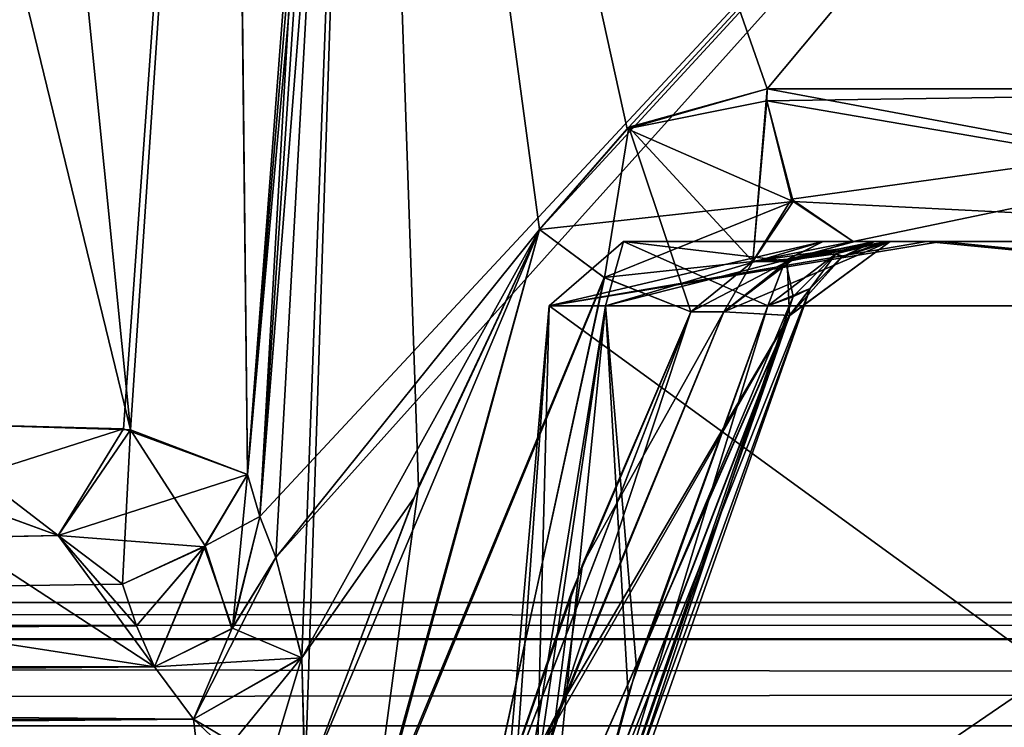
# Model space of a CAD drawing. Header units: inches. Extents: x -9.1 to 9.1, y -2.2 to 4.3.
# Tile 485 of 656: x -2.334 to -2.124, y -2.014 to -1.863. Entities that reach past the tile are written whole.
import ezdxf

# ---------------------------------------------------------------- set-up
doc = ezdxf.new("R2010")
doc.units = ezdxf.units.IN
doc.header["$LTSCALE"] = 65.185185
doc.header["$MEASUREMENT"] = 0
for name, color, linetype in [('13829', 7, 'CONTINUOUS'), ('13834', 7, 'CONTINUOUS'), ('13934', 7, 'CONTINUOUS'), ('13942', 7, 'CONTINUOUS'), ('13951', 7, 'CONTINUOUS'), ('13959', 7, 'CONTINUOUS'), ('14003', 7, 'CONTINUOUS'), ('14006', 7, 'CONTINUOUS'), ('14007', 7, 'CONTINUOUS'), ('14008', 7, 'CONTINUOUS'), ('14009', 7, 'CONTINUOUS'), ('14300', 7, 'CONTINUOUS'), ('14301', 7, 'CONTINUOUS'), ('14304', 7, 'CONTINUOUS'), ('14305', 7, 'CONTINUOUS'), ('14306', 7, 'CONTINUOUS'), ('14307', 7, 'CONTINUOUS'), ('14308', 7, 'CONTINUOUS'), ('14309', 7, 'CONTINUOUS'), ('14444', 7, 'CONTINUOUS'), ('14445', 7, 'CONTINUOUS'), ('14446', 7, 'CONTINUOUS'), ('14447', 7, 'CONTINUOUS'), ('14448', 7, 'CONTINUOUS'), ('14449', 7, 'CONTINUOUS'), ('14450', 7, 'CONTINUOUS'), ('14451', 7, 'CONTINUOUS'), ('14466', 7, 'CONTINUOUS'), ('14467', 7, 'CONTINUOUS'), ('14468', 7, 'CONTINUOUS'), ('14469', 7, 'CONTINUOUS'), ('14470', 7, 'CONTINUOUS'), ('14707', 7, 'CONTINUOUS'), ('14713', 7, 'CONTINUOUS'), ('14714', 7, 'CONTINUOUS'), ('14715', 7, 'CONTINUOUS'), ('14726', 7, 'CONTINUOUS'), ('14727', 7, 'CONTINUOUS'), ('14728', 7, 'CONTINUOUS'), ('14729', 7, 'CONTINUOUS'), ('14730', 7, 'CONTINUOUS'), ('14731', 7, 'CONTINUOUS'), ('14924', 7, 'CONTINUOUS')]:
    doc.layers.add(name, color=color, linetype=linetype)

msp = doc.modelspace()

# ---------------------------------------------------------------- linework, layer by layer
at = {"layer": '13829', "linetype": 'CONTINUOUS'}
for points in [[(-1.83722, -1.91, 4.47867), (-1.84384, -1.91, 4.48914), (-2.16278, -1.91, 4.47867), (-1.83722, -1.91, 4.47867)], [(-1.83722, -1.91, 4.47867), (-2.16278, -1.91, 4.47867), (-2, -1.91, 4.457), (-1.83722, -1.91, 4.47867)], [(-2.16278, -1.91, 4.47867), (-1.84384, -1.91, 4.48914), (-2.15606, -1.91, 4.48936), (-2.16278, -1.91, 4.47867)], [(-2.16278, -1.91, 4.47867), (-2.14071, -1.91, 4.20127), (-2.105, -1.91, 4.352), (-2.16278, -1.91, 4.47867)], [(-2.16278, -1.91, 4.47867), (-2.105, -1.91, 4.352), (-2.07424, -1.91, 4.42624), (-2.16278, -1.91, 4.47867)], [(-2, -1.91, 4.457), (-2.16278, -1.91, 4.47867), (-2.07424, -1.91, 4.42624), (-2, -1.91, 4.457)], [(-2.15635, -1.91, 4.55292), (-2.14848, -1.91, 4.55), (-1.84365, -1.91, 4.55292), (-2.15635, -1.91, 4.55292)], [(-2, -1.91, 4.60656), (-2.15635, -1.91, 4.55292), (-1.84365, -1.91, 4.55292), (-2, -1.91, 4.60656)], [(-1.84384, -1.91, 4.48914), (-1.84815, -1.91, 4.50071), (-2.15606, -1.91, 4.48936), (-1.84384, -1.91, 4.48914)], [(-1.84815, -1.91, 4.50071), (-2.15185, -1.91, 4.50071), (-2.15606, -1.91, 4.48936), (-1.84815, -1.91, 4.50071)], [(-2.15185, -1.91, 4.50071), (-1.84815, -1.91, 4.50071), (-1.85055, -1.91, 4.52426), (-2.15185, -1.91, 4.50071)], [(-2.14945, -1.91, 4.52457), (-2.15185, -1.91, 4.50071), (-1.85055, -1.91, 4.52426), (-2.14945, -1.91, 4.52457)], [(-2.14848, -1.91, 4.55), (-2.14945, -1.91, 4.52457), (-1.85152, -1.91, 4.55001), (-2.14848, -1.91, 4.55)], [(-1.85152, -1.91, 4.55001), (-2.14945, -1.91, 4.52457), (-1.85055, -1.91, 4.52426), (-1.85152, -1.91, 4.55001)], [(-1.84365, -1.91, 4.55292), (-2.14848, -1.91, 4.55), (-1.85152, -1.91, 4.55001), (-1.84365, -1.91, 4.55292)], [(-2.14071, -1.91, 4.20127), (-1.86246, -1.91, 4.1983), (-2, -1.91, 4.247), (-2.14071, -1.91, 4.20127)], [(-2.105, -1.91, 4.352), (-2.14071, -1.91, 4.20127), (-2.07424, -1.91, 4.27776), (-2.105, -1.91, 4.352)], [(-2.07424, -1.91, 4.27776), (-2.14071, -1.91, 4.20127), (-2, -1.91, 4.247), (-2.07424, -1.91, 4.27776)]]:
    msp.add_3dface(points, dxfattribs=at)
at = {"layer": '13834', "linetype": 'CONTINUOUS'}
for points in [[(-2.20539, -1.91, -4.33351), (-2.16278, -1.91, -4.47867), (-2.105, -1.91, -4.352), (-2.20539, -1.91, -4.33351)], [(-2.13754, -1.91, -4.1983), (-2.20539, -1.91, -4.33351), (-2.07424, -1.91, -4.27776), (-2.13754, -1.91, -4.1983)], [(-2.20539, -1.91, -4.33351), (-2.105, -1.91, -4.352), (-2.07424, -1.91, -4.27776), (-2.20539, -1.91, -4.33351)], [(-2.16278, -1.91, -4.47867), (-2.15616, -1.91, -4.48914), (-1.83722, -1.91, -4.47867), (-2.16278, -1.91, -4.47867)], [(-2.16278, -1.91, -4.47867), (-1.83722, -1.91, -4.47867), (-2, -1.91, -4.457), (-2.16278, -1.91, -4.47867)], [(-2.105, -1.91, -4.352), (-2.16278, -1.91, -4.47867), (-2.07424, -1.91, -4.42624), (-2.105, -1.91, -4.352)], [(-2.07424, -1.91, -4.42624), (-2.16278, -1.91, -4.47867), (-2, -1.91, -4.457), (-2.07424, -1.91, -4.42624)], [(-1.84365, -1.91, -4.55292), (-1.85152, -1.91, -4.55), (-2.15635, -1.91, -4.55292), (-1.84365, -1.91, -4.55292)], [(-2.15635, -1.91, -4.55292), (-1.85152, -1.91, -4.55), (-2.14848, -1.91, -4.55001), (-2.15635, -1.91, -4.55292)], [(-2, -1.91, -4.60656), (-1.84365, -1.91, -4.55292), (-2.15635, -1.91, -4.55292), (-2, -1.91, -4.60656)], [(-2.15616, -1.91, -4.48914), (-2.15185, -1.91, -4.50071), (-1.84394, -1.91, -4.48936), (-2.15616, -1.91, -4.48914)], [(-1.83722, -1.91, -4.47867), (-2.15616, -1.91, -4.48914), (-1.84394, -1.91, -4.48936), (-1.83722, -1.91, -4.47867)], [(-2.15185, -1.91, -4.50071), (-1.84815, -1.91, -4.50071), (-1.84394, -1.91, -4.48936), (-2.15185, -1.91, -4.50071)], [(-1.84815, -1.91, -4.50071), (-2.15185, -1.91, -4.50071), (-2.14945, -1.91, -4.52426), (-1.84815, -1.91, -4.50071)], [(-1.85055, -1.91, -4.52457), (-1.84815, -1.91, -4.50071), (-2.14945, -1.91, -4.52426), (-1.85055, -1.91, -4.52457)], [(-2.14848, -1.91, -4.55001), (-1.85055, -1.91, -4.52457), (-2.14945, -1.91, -4.52426), (-2.14848, -1.91, -4.55001)], [(-1.85152, -1.91, -4.55), (-1.85055, -1.91, -4.52457), (-2.14848, -1.91, -4.55001), (-1.85152, -1.91, -4.55)], [(-1.85929, -1.91, -4.20127), (-2.13754, -1.91, -4.1983), (-2, -1.91, -4.247), (-1.85929, -1.91, -4.20127)], [(-2, -1.91, -4.247), (-2.13754, -1.91, -4.1983), (-2.07424, -1.91, -4.27776), (-2, -1.91, -4.247)]]:
    msp.add_3dface(points, dxfattribs=at)
at = {"layer": '13934', "linetype": 'CONTINUOUS'}
for points in [[(7.49652, -2.08831, 3.77031), (-7.49652, -2.08831, 3.77031), (7.49489, -2.01331, 3.76638), (7.49652, -2.08831, 3.77031)], [(7.49489, -2.01331, 3.76638), (-7.49652, -2.08831, 3.77031), (-7.49489, -2.01331, 3.76638), (7.49489, -2.01331, 3.76638)]]:
    msp.add_3dface(points, dxfattribs=at)
at = {"layer": '13942', "linetype": 'CONTINUOUS'}
for points in [[(-7.49652, -2.08831, -3.77031), (7.49652, -2.08831, -3.77031), (-7.49489, -2.01331, -3.76638), (-7.49652, -2.08831, -3.77031)], [(7.49652, -2.08831, -3.77031), (7.49489, -2.01331, -3.76638), (-7.49489, -2.01331, -3.76638), (7.49652, -2.08831, -3.77031)]]:
    msp.add_3dface(points, dxfattribs=at)
at = {"layer": '13951', "linetype": 'CONTINUOUS'}
for points in [[(-7.49489, -1.99511, 3.77291), (-7.49489, -1.987, 3.79134), (7.49489, -1.99448, 3.77351), (-7.49489, -1.99511, 3.77291)], [(7.49489, -1.99448, 3.77351), (-7.49489, -1.987, 3.79134), (7.49489, -1.987, 3.79134), (7.49489, -1.99448, 3.77351)], [(7.49489, -2.01331, 3.76638), (-7.49489, -1.99511, 3.77291), (7.49489, -1.99448, 3.77351), (7.49489, -2.01331, 3.76638)], [(7.49489, -2.01331, 3.76638), (-7.49489, -2.01331, 3.76638), (-7.49489, -1.99511, 3.77291), (7.49489, -2.01331, 3.76638)]]:
    msp.add_3dface(points, dxfattribs=at)
at = {"layer": '13959', "linetype": 'CONTINUOUS'}
for points in [[(7.49489, -1.99511, -3.77291), (7.49489, -1.987, -3.79134), (-7.49489, -1.99448, -3.77351), (7.49489, -1.99511, -3.77291)], [(-7.49489, -1.99448, -3.77351), (7.49489, -1.987, -3.79134), (-7.49489, -1.987, -3.79134), (-7.49489, -1.99448, -3.77351)], [(-7.49489, -2.01331, -3.76638), (7.49489, -1.99511, -3.77291), (-7.49489, -1.99448, -3.77351), (-7.49489, -2.01331, -3.76638)], [(-7.49489, -2.01331, -3.76638), (7.49489, -2.01331, -3.76638), (7.49489, -1.99511, -3.77291), (-7.49489, -2.01331, -3.76638)]]:
    msp.add_3dface(points, dxfattribs=at)
at = {"layer": '14003', "linetype": 'CONTINUOUS'}
for points in [[(-2.18395, -1.925, -4.53546), (-2.22005, -2.01302, -4.49465), (-2.19098, -1.925, -4.53807), (-2.18395, -1.925, -4.53546)], [(-2.19098, -1.925, -4.53807), (-2.22005, -2.01302, -4.49465), (-2.21645, -1.98486, -4.51066), (-2.19098, -1.925, -4.53807)], [(-2.22005, -2.01302, -4.49465), (-2.23692, -2.04397, -4.48186), (-2.21645, -1.98486, -4.51066), (-2.22005, -2.01302, -4.49465)], [(-2.24504, -2.097, -4.45221), (-2.23692, -2.04397, -4.48186), (-2.22005, -2.01302, -4.49465), (-2.24504, -2.097, -4.45221)]]:
    msp.add_3dface(points, dxfattribs=at)
at = {"layer": '14006', "linetype": 'CONTINUOUS'}
for points in [[(-2.22868, -2.09388, -4.43851), (-2.23559, -2.09639, -4.44658), (-2.16556, -1.92, -4.50418), (-2.22868, -2.09388, -4.43851)], [(-2.16556, -1.92, -4.50418), (-2.23559, -2.09639, -4.44658), (-2.16989, -1.92576, -4.52198), (-2.16556, -1.92, -4.50418)], [(-2.22513, -2.08976, -4.42898), (-2.22868, -2.09388, -4.43851), (-2.16556, -1.92, -4.50418), (-2.22513, -2.08976, -4.42898)], [(-2.16925, -1.92176, -4.49573), (-2.22513, -2.08976, -4.42898), (-2.16556, -1.92, -4.50418), (-2.16925, -1.92176, -4.49573)], [(-2.17457, -1.92369, -4.48784), (-2.22513, -2.08976, -4.42898), (-2.16925, -1.92176, -4.49573), (-2.17457, -1.92369, -4.48784)], [(-2.22513, -2.08976, -4.42898), (-2.17457, -1.92369, -4.48784), (-2.20438, -2.00654, -4.45405), (-2.22513, -2.08976, -4.42898)], [(-2.22005, -2.01302, -4.49465), (-2.18395, -1.925, -4.53546), (-2.16989, -1.92576, -4.52198), (-2.22005, -2.01302, -4.49465)], [(-2.24504, -2.097, -4.45221), (-2.22005, -2.01302, -4.49465), (-2.16989, -1.92576, -4.52198), (-2.24504, -2.097, -4.45221)], [(-2.23559, -2.09639, -4.44658), (-2.24504, -2.097, -4.45221), (-2.16989, -1.92576, -4.52198), (-2.23559, -2.09639, -4.44658)], [(-2.22544, -2.08461, -4.41931), (-2.22513, -2.08976, -4.42898), (-2.20438, -2.00654, -4.45405), (-2.22544, -2.08461, -4.41931)]]:
    msp.add_3dface(points, dxfattribs=at)
at = {"layer": '14007', "linetype": 'CONTINUOUS'}
for points in [[(-2.16278, -1.91, -4.47867), (-2.17089, -1.91408, -4.48498), (-2.15616, -1.91, -4.48914), (-2.16278, -1.91, -4.47867)], [(-2.15616, -1.91, -4.48914), (-2.17089, -1.91408, -4.48498), (-2.15185, -1.91, -4.50071), (-2.15616, -1.91, -4.48914)], [(-2.15185, -1.91, -4.50071), (-2.17089, -1.91408, -4.48498), (-2.16007, -1.91263, -4.50279), (-2.15185, -1.91, -4.50071)], [(-2.17457, -1.92369, -4.48784), (-2.16556, -1.92, -4.50418), (-2.16007, -1.91263, -4.50279), (-2.17457, -1.92369, -4.48784)], [(-2.17089, -1.91408, -4.48498), (-2.17457, -1.92369, -4.48784), (-2.16007, -1.91263, -4.50279), (-2.17089, -1.91408, -4.48498)], [(-2.17457, -1.92369, -4.48784), (-2.16925, -1.92176, -4.49573), (-2.16556, -1.92, -4.50418), (-2.17457, -1.92369, -4.48784)]]:
    msp.add_3dface(points, dxfattribs=at)
at = {"layer": '14008', "linetype": 'CONTINUOUS'}
for points in [[(-2.2212, -1.92369, -4.352), (-2.20922, -1.92369, -4.42381), (-2.20539, -1.91, -4.33351), (-2.2212, -1.92369, -4.352)], [(-2, -1.92369, -4.1308), (-2.2212, -1.92369, -4.352), (-2.13754, -1.91, -4.1983), (-2, -1.92369, -4.1308)], [(-2.13754, -1.91, -4.1983), (-2.2212, -1.92369, -4.352), (-2.20539, -1.91, -4.33351), (-2.13754, -1.91, -4.1983)], [(-2.20922, -1.92369, -4.42381), (-2.17457, -1.92369, -4.48784), (-2.20539, -1.91, -4.33351), (-2.20922, -1.92369, -4.42381)], [(-2.17457, -1.92369, -4.48784), (-2.17089, -1.91408, -4.48498), (-2.20539, -1.91, -4.33351), (-2.17457, -1.92369, -4.48784)], [(-2.17089, -1.91408, -4.48498), (-2.16278, -1.91, -4.47867), (-2.20539, -1.91, -4.33351), (-2.17089, -1.91408, -4.48498)], [(-1.85929, -1.91, -4.20127), (-2, -1.92369, -4.1308), (-2.13754, -1.91, -4.1983), (-1.85929, -1.91, -4.20127)]]:
    msp.add_3dface(points, dxfattribs=at)
at = {"layer": '14009', "linetype": 'CONTINUOUS'}
for points in [[(-2.2212, -1.92369, -4.352), (-2, -1.92369, -4.1308), (-2.23528, -2.08461, -4.352), (-2.2212, -1.92369, -4.352)], [(-2.23281, -2.08461, -4.38601), (-2.2212, -1.92369, -4.352), (-2.23528, -2.08461, -4.352), (-2.23281, -2.08461, -4.38601)], [(-2.23528, -2.08461, -4.352), (-2, -1.92369, -4.1308), (-2, -2.08461, -4.11672), (-2.23528, -2.08461, -4.352)], [(-2.22544, -2.08461, -4.41931), (-2.2212, -1.92369, -4.352), (-2.23281, -2.08461, -4.38601), (-2.22544, -2.08461, -4.41931)], [(-2.22544, -2.08461, -4.41931), (-2.20438, -2.00654, -4.45405), (-2.20922, -1.92369, -4.42381), (-2.22544, -2.08461, -4.41931)], [(-2.22544, -2.08461, -4.41931), (-2.20922, -1.92369, -4.42381), (-2.2212, -1.92369, -4.352), (-2.22544, -2.08461, -4.41931)], [(-2.20438, -2.00654, -4.45405), (-2.17457, -1.92369, -4.48784), (-2.20922, -1.92369, -4.42381), (-2.20438, -2.00654, -4.45405)]]:
    msp.add_3dface(points, dxfattribs=at)
at = {"layer": '14300', "linetype": 'CONTINUOUS'}
for points in [[(-2.2212, -1.92369, 4.352), (-2, -1.92369, 4.1308), (-2.14071, -1.91, 4.20127), (-2.2212, -1.92369, 4.352)], [(-2.20922, -1.92369, 4.42381), (-2.2212, -1.92369, 4.352), (-2.16278, -1.91, 4.47867), (-2.20922, -1.92369, 4.42381)], [(-2.16278, -1.91, 4.47867), (-2.2212, -1.92369, 4.352), (-2.14071, -1.91, 4.20127), (-2.16278, -1.91, 4.47867)], [(-2.17078, -1.91394, 4.48489), (-2.20922, -1.92369, 4.42381), (-2.16278, -1.91, 4.47867), (-2.17078, -1.91394, 4.48489)], [(-2.14071, -1.91, 4.20127), (-2, -1.92369, 4.1308), (-1.86246, -1.91, 4.1983), (-2.14071, -1.91, 4.20127)], [(-2.17457, -1.92369, 4.48784), (-2.20922, -1.92369, 4.42381), (-2.17078, -1.91394, 4.48489), (-2.17457, -1.92369, 4.48784)]]:
    msp.add_3dface(points, dxfattribs=at)
at = {"layer": '14301', "linetype": 'CONTINUOUS'}
for points in [[(-2.2212, -1.92369, 4.352), (-2.20922, -1.92369, 4.42381), (-2.23528, -2.08461, 4.352), (-2.2212, -1.92369, 4.352)], [(-2, -2.08461, 4.11672), (-2.2212, -1.92369, 4.352), (-2.23528, -2.08461, 4.352), (-2, -2.08461, 4.11672)], [(-2.23528, -2.08461, 4.352), (-2.20922, -1.92369, 4.42381), (-2.23281, -2.08461, 4.38601), (-2.23528, -2.08461, 4.352)], [(-2.23281, -2.08461, 4.38601), (-2.20922, -1.92369, 4.42381), (-2.22544, -2.08461, 4.41931), (-2.23281, -2.08461, 4.38601)], [(-2.22544, -2.08461, 4.41931), (-2.20922, -1.92369, 4.42381), (-2.20259, -2.00084, 4.45649), (-2.22544, -2.08461, 4.41931)], [(-2, -1.92369, 4.1308), (-2.2212, -1.92369, 4.352), (-2, -2.08461, 4.11672), (-2, -1.92369, 4.1308)], [(-2.20922, -1.92369, 4.42381), (-2.17457, -1.92369, 4.48784), (-2.20259, -2.00084, 4.45649), (-2.20922, -1.92369, 4.42381)]]:
    msp.add_3dface(points, dxfattribs=at)
at = {"layer": '14304', "linetype": 'CONTINUOUS'}
for points in [[(-2.22868, -2.09388, 4.43851), (-2.22512, -2.08974, 4.42893), (-2.16556, -1.92, 4.50418), (-2.22868, -2.09388, 4.43851)], [(-2.22868, -2.09388, 4.43851), (-2.16556, -1.92, 4.50418), (-2.16997, -1.92578, 4.52211), (-2.22868, -2.09388, 4.43851)], [(-2.16556, -1.92, 4.50418), (-2.22512, -2.08974, 4.42893), (-2.16919, -1.92174, 4.49584), (-2.16556, -1.92, 4.50418)], [(-2.22544, -2.08461, 4.41931), (-2.20259, -2.00084, 4.45649), (-2.16919, -1.92174, 4.49584), (-2.22544, -2.08461, 4.41931)], [(-2.22512, -2.08974, 4.42893), (-2.22544, -2.08461, 4.41931), (-2.16919, -1.92174, 4.49584), (-2.22512, -2.08974, 4.42893)], [(-2.20259, -2.00084, 4.45649), (-2.17457, -1.92369, 4.48784), (-2.16919, -1.92174, 4.49584), (-2.20259, -2.00084, 4.45649)], [(-2.18395, -1.925, 4.53546), (-2.21831, -2.00807, 4.49706), (-2.16997, -1.92578, 4.52211), (-2.18395, -1.925, 4.53546)], [(-2.24504, -2.097, 4.45221), (-2.23562, -2.0964, 4.44662), (-2.16997, -1.92578, 4.52211), (-2.24504, -2.097, 4.45221)], [(-2.21831, -2.00807, 4.49706), (-2.24504, -2.097, 4.45221), (-2.16997, -1.92578, 4.52211), (-2.21831, -2.00807, 4.49706)], [(-2.23562, -2.0964, 4.44662), (-2.22868, -2.09388, 4.43851), (-2.16997, -1.92578, 4.52211), (-2.23562, -2.0964, 4.44662)]]:
    msp.add_3dface(points, dxfattribs=at)
at = {"layer": '14305', "linetype": 'CONTINUOUS'}
for points in [[(-2.17078, -1.91394, 4.48489), (-2.16278, -1.91, 4.47867), (-2.15606, -1.91, 4.48936), (-2.17078, -1.91394, 4.48489)], [(-2.16007, -1.91263, 4.50279), (-2.17078, -1.91394, 4.48489), (-2.15185, -1.91, 4.50071), (-2.16007, -1.91263, 4.50279)], [(-2.15185, -1.91, 4.50071), (-2.17078, -1.91394, 4.48489), (-2.15606, -1.91, 4.48936), (-2.15185, -1.91, 4.50071)], [(-2.16919, -1.92174, 4.49584), (-2.17078, -1.91394, 4.48489), (-2.16007, -1.91263, 4.50279), (-2.16919, -1.92174, 4.49584)], [(-2.16556, -1.92, 4.50418), (-2.16919, -1.92174, 4.49584), (-2.16007, -1.91263, 4.50279), (-2.16556, -1.92, 4.50418)], [(-2.17457, -1.92369, 4.48784), (-2.17078, -1.91394, 4.48489), (-2.16919, -1.92174, 4.49584), (-2.17457, -1.92369, 4.48784)]]:
    msp.add_3dface(points, dxfattribs=at)
at = {"layer": '14306', "linetype": 'CONTINUOUS'}
for points in [[(-2.16007, -1.91263, 4.50279), (-2.15185, -1.91, 4.50071), (-2.14945, -1.91, 4.52457), (-2.16007, -1.91263, 4.50279)], [(-2.15858, -1.9131, 4.52627), (-2.16007, -1.91263, 4.50279), (-2.14945, -1.91, 4.52457), (-2.15858, -1.9131, 4.52627)], [(-2.14848, -1.91, 4.55), (-2.15858, -1.9131, 4.52627), (-2.14945, -1.91, 4.52457), (-2.14848, -1.91, 4.55)], [(-2.16556, -1.92, 4.50418), (-2.16007, -1.91263, 4.50279), (-2.15858, -1.9131, 4.52627), (-2.16556, -1.92, 4.50418)]]:
    msp.add_3dface(points, dxfattribs=at)
at = {"layer": '14307', "linetype": 'CONTINUOUS'}
for points in [[(-2.16997, -1.92578, 4.52211), (-2.14848, -1.91, 4.55), (-2.17045, -1.91427, 4.54171), (-2.16997, -1.92578, 4.52211)], [(-2.16997, -1.92578, 4.52211), (-2.15858, -1.9131, 4.52627), (-2.14848, -1.91, 4.55), (-2.16997, -1.92578, 4.52211)], [(-2.18395, -1.925, 4.53546), (-2.16997, -1.92578, 4.52211), (-2.17045, -1.91427, 4.54171), (-2.18395, -1.925, 4.53546)], [(-2.16997, -1.92578, 4.52211), (-2.16556, -1.92, 4.50418), (-2.15858, -1.9131, 4.52627), (-2.16997, -1.92578, 4.52211)]]:
    msp.add_3dface(points, dxfattribs=at)
at = {"layer": '14308', "linetype": 'CONTINUOUS'}
for points in [[(-2.14848, -1.91, 4.55), (-2.15635, -1.91, 4.55292), (-2.17777, -1.91428, 4.5444), (-2.14848, -1.91, 4.55)], [(-2.17045, -1.91427, 4.54171), (-2.14848, -1.91, 4.55), (-2.17777, -1.91428, 4.5444), (-2.17045, -1.91427, 4.54171)], [(-2.18395, -1.925, 4.53546), (-2.17045, -1.91427, 4.54171), (-2.19098, -1.925, 4.53807), (-2.18395, -1.925, 4.53546)], [(-2.19098, -1.925, 4.53807), (-2.17045, -1.91427, 4.54171), (-2.17777, -1.91428, 4.5444), (-2.19098, -1.925, 4.53807)]]:
    msp.add_3dface(points, dxfattribs=at)
at = {"layer": '14309', "linetype": 'CONTINUOUS'}
for points in [[(-2.21831, -2.00807, 4.49706), (-2.18395, -1.925, 4.53546), (-2.21414, -1.97888, 4.51348), (-2.21831, -2.00807, 4.49706)], [(-2.18395, -1.925, 4.53546), (-2.19098, -1.925, 4.53807), (-2.21414, -1.97888, 4.51348), (-2.18395, -1.925, 4.53546)], [(-2.23682, -2.04368, 4.482), (-2.21831, -2.00807, 4.49706), (-2.21414, -1.97888, 4.51348), (-2.23682, -2.04368, 4.482)], [(-2.24504, -2.097, 4.45221), (-2.21831, -2.00807, 4.49706), (-2.24792, -2.07208, 4.46862), (-2.24504, -2.097, 4.45221)], [(-2.24792, -2.07208, 4.46862), (-2.21831, -2.00807, 4.49706), (-2.23682, -2.04368, 4.482), (-2.24792, -2.07208, 4.46862)]]:
    msp.add_3dface(points, dxfattribs=at)
at = {"layer": '14444', "linetype": 'CONTINUOUS'}
for points in [[(-2.2795, -1.97737, -4.44065), (-2.27396, -1.99879, -4.46167), (-2.28875, -1.99245, -4.43496), (-2.2795, -1.97737, -4.44065)], [(-2.27396, -1.99879, -4.46167), (-2.30538, -2.00074, -4.43491), (-2.28875, -1.99245, -4.43496), (-2.27396, -1.99879, -4.46167)], [(-2.30538, -2.00074, -4.43491), (-2.27396, -1.99879, -4.46167), (-2.29706, -2.01185, -4.44761), (-2.30538, -2.00074, -4.43491)], [(-2.27396, -1.99879, -4.46167), (-2.27329, -2.02604, -4.46951), (-2.29706, -2.01185, -4.44761), (-2.27396, -1.99879, -4.46167)], [(-2.29706, -2.01185, -4.44761), (-2.27329, -2.02604, -4.46951), (-2.28213, -2.02597, -4.45794), (-2.29706, -2.01185, -4.44761)], [(-2.29554, -2.02515, -4.45184), (-2.29706, -2.01185, -4.44761), (-2.28213, -2.02597, -4.45794), (-2.29554, -2.02515, -4.45184)]]:
    msp.add_3dface(points, dxfattribs=at)
at = {"layer": '14445', "linetype": 'CONTINUOUS'}
for points in [[(-2.25852, -1.63239, -4.40053), (-2.25618, -1.63239, -4.41169), (-2.28558, -1.95969, -4.41131), (-2.25852, -1.63239, -4.40053)], [(-2.27295, -1.79488, -4.40068), (-2.25852, -1.63239, -4.40053), (-2.28558, -1.95969, -4.41131), (-2.27295, -1.79488, -4.40068)], [(-2.28558, -1.95969, -4.41131), (-2.25618, -1.63239, -4.41169), (-2.28292, -1.96865, -4.42609), (-2.28558, -1.95969, -4.41131)], [(-2.25618, -1.63239, -4.41169), (-1.96996, -1.63239, -4.61332), (-2.28292, -1.96865, -4.42609), (-2.25618, -1.63239, -4.41169)], [(-2.28292, -1.96865, -4.42609), (-1.96996, -1.63239, -4.61332), (-2.2795, -1.97737, -4.44065), (-2.28292, -1.96865, -4.42609)], [(-1.96996, -1.63239, -4.61332), (-2.22326, -1.90739, -4.5325), (-2.2795, -1.97737, -4.44065), (-1.96996, -1.63239, -4.61332)], [(-2.22326, -1.90739, -4.5325), (-1.96996, -1.63239, -4.61332), (-2.20425, -1.88557, -4.55104), (-2.22326, -1.90739, -4.5325)], [(-2.20425, -1.88557, -4.55104), (-1.96996, -1.63239, -4.61332), (-2.1747, -1.87739, -4.57651), (-2.20425, -1.88557, -4.55104)], [(-2.1747, -1.87739, -4.57651), (-1.96996, -1.63239, -4.61332), (-2, -1.87739, -4.63647), (-2.1747, -1.87739, -4.57651)], [(-2.2795, -1.97737, -4.44065), (-2.22326, -1.90739, -4.5325), (-2.27396, -1.99879, -4.46167), (-2.2795, -1.97737, -4.44065)], [(-2.22326, -1.90739, -4.5325), (-2.25011, -1.96475, -4.50292), (-2.27396, -1.99879, -4.46167), (-2.22326, -1.90739, -4.5325)], [(-2.25011, -1.96475, -4.50292), (-2.27329, -2.02604, -4.46951), (-2.27396, -1.99879, -4.46167), (-2.25011, -1.96475, -4.50292)]]:
    msp.add_3dface(points, dxfattribs=at)
at = {"layer": '14446', "linetype": 'CONTINUOUS'}
for points in [[(-2.25885, -2.03757, -4.48318), (-2.27329, -2.02604, -4.46951), (-2.22326, -1.90739, -4.5325), (-2.25885, -2.03757, -4.48318)], [(-2.27329, -2.02604, -4.46951), (-2.25011, -1.96475, -4.50292), (-2.22326, -1.90739, -4.5325), (-2.27329, -2.02604, -4.46951)], [(-2.25885, -2.03757, -4.48318), (-2.22326, -1.90739, -4.5325), (-2.20942, -1.9177, -4.54114), (-2.25885, -2.03757, -4.48318)], [(-2.23692, -2.04397, -4.48186), (-2.25885, -2.03757, -4.48318), (-2.20942, -1.9177, -4.54114), (-2.23692, -2.04397, -4.48186)], [(-2.19098, -1.925, -4.53807), (-2.23692, -2.04397, -4.48186), (-2.20942, -1.9177, -4.54114), (-2.19098, -1.925, -4.53807)], [(-2.23692, -2.04397, -4.48186), (-2.19098, -1.925, -4.53807), (-2.21645, -1.98486, -4.51066), (-2.23692, -2.04397, -4.48186)]]:
    msp.add_3dface(points, dxfattribs=at)
at = {"layer": '14447', "linetype": 'CONTINUOUS'}
for points in [[(-2.20425, -1.88557, -4.55104), (-2.1747, -1.87739, -4.57651), (-2.17777, -1.91428, -4.5444), (-2.20425, -1.88557, -4.55104)], [(-2.17477, -1.88, -4.5766), (-2.17777, -1.91428, -4.5444), (-2.1747, -1.87739, -4.57651), (-2.17477, -1.88, -4.5766)], [(-2.16954, -1.90095, -4.56987), (-2.17777, -1.91428, -4.5444), (-2.17477, -1.88, -4.5766), (-2.16954, -1.90095, -4.56987)], [(-2.22326, -1.90739, -4.5325), (-2.20425, -1.88557, -4.55104), (-2.20942, -1.9177, -4.54114), (-2.22326, -1.90739, -4.5325)], [(-2.20425, -1.88557, -4.55104), (-2.19098, -1.925, -4.53807), (-2.20942, -1.9177, -4.54114), (-2.20425, -1.88557, -4.55104)], [(-2.19098, -1.925, -4.53807), (-2.20425, -1.88557, -4.55104), (-2.17777, -1.91428, -4.5444), (-2.19098, -1.925, -4.53807)], [(-2.15635, -1.91, -4.55292), (-2.17777, -1.91428, -4.5444), (-2.16954, -1.90095, -4.56987), (-2.15635, -1.91, -4.55292)]]:
    msp.add_3dface(points, dxfattribs=at)
at = {"layer": '14448', "linetype": 'CONTINUOUS'}
for points in [[(-2.17777, -1.91428, -4.5444), (-2.15635, -1.91, -4.55292), (-2.16904, -1.91365, -4.54233), (-2.17777, -1.91428, -4.5444)], [(-2.15635, -1.91, -4.55292), (-2.14848, -1.91, -4.55001), (-2.16904, -1.91365, -4.54233), (-2.15635, -1.91, -4.55292)], [(-2.18395, -1.925, -4.53546), (-2.19098, -1.925, -4.53807), (-2.17777, -1.91428, -4.5444), (-2.18395, -1.925, -4.53546)], [(-2.18395, -1.925, -4.53546), (-2.17777, -1.91428, -4.5444), (-2.16904, -1.91365, -4.54233), (-2.18395, -1.925, -4.53546)]]:
    msp.add_3dface(points, dxfattribs=at)
at = {"layer": '14449', "linetype": 'CONTINUOUS'}
for points in [[(-2.16989, -1.92576, -4.52198), (-2.18395, -1.925, -4.53546), (-2.14848, -1.91, -4.55001), (-2.16989, -1.92576, -4.52198)], [(-2.14848, -1.91, -4.55001), (-2.18395, -1.925, -4.53546), (-2.16904, -1.91365, -4.54233), (-2.14848, -1.91, -4.55001)], [(-2.16989, -1.92576, -4.52198), (-2.14848, -1.91, -4.55001), (-2.15889, -1.91335, -4.52529), (-2.16989, -1.92576, -4.52198)], [(-2.16556, -1.92, -4.50418), (-2.16989, -1.92576, -4.52198), (-2.15889, -1.91335, -4.52529), (-2.16556, -1.92, -4.50418)]]:
    msp.add_3dface(points, dxfattribs=at)
at = {"layer": '14450', "linetype": 'CONTINUOUS'}
for points in [[(-2.15185, -1.91, -4.50071), (-2.16007, -1.91263, -4.50279), (-2.15889, -1.91335, -4.52529), (-2.15185, -1.91, -4.50071)], [(-2.14945, -1.91, -4.52426), (-2.15185, -1.91, -4.50071), (-2.15889, -1.91335, -4.52529), (-2.14945, -1.91, -4.52426)], [(-2.14848, -1.91, -4.55001), (-2.14945, -1.91, -4.52426), (-2.15889, -1.91335, -4.52529), (-2.14848, -1.91, -4.55001)], [(-2.16007, -1.91263, -4.50279), (-2.16556, -1.92, -4.50418), (-2.15889, -1.91335, -4.52529), (-2.16007, -1.91263, -4.50279)]]:
    msp.add_3dface(points, dxfattribs=at)
at = {"layer": '14451', "linetype": 'CONTINUOUS'}
for points in [[(-2, -1.87739, -4.63647), (-2.16954, -1.90095, -4.56987), (-2.17477, -1.88, -4.5766), (-2, -1.87739, -4.63647)], [(-2, -1.87739, -4.63647), (-2.17477, -1.88, -4.5766), (-2.1747, -1.87739, -4.57651), (-2, -1.87739, -4.63647)], [(-2, -1.87739, -4.63647), (-2.15635, -1.91, -4.55292), (-2.16954, -1.90095, -4.56987), (-2, -1.87739, -4.63647)], [(-2, -1.91, -4.60656), (-2.15635, -1.91, -4.55292), (-2, -1.87739, -4.63647), (-2, -1.91, -4.60656)]]:
    msp.add_3dface(points, dxfattribs=at)
at = {"layer": '14466', "linetype": 'CONTINUOUS'}
for points in [[(-2.34955, -1.79004, -4.3538), (-2.28925, -1.63164, -4.3461), (-2.35716, -1.94872, -4.36451), (-2.34955, -1.79004, -4.3538)], [(-2.35716, -1.94872, -4.36451), (-2.28925, -1.63164, -4.3461), (-2.31197, -1.94991, -4.37191), (-2.35716, -1.94872, -4.36451)], [(-2.28925, -1.63164, -4.3461), (-2.28558, -1.95969, -4.41131), (-2.31197, -1.94991, -4.37191), (-2.28925, -1.63164, -4.3461)], [(-2.28925, -1.63164, -4.3461), (-2.27295, -1.79488, -4.40068), (-2.28558, -1.95969, -4.41131), (-2.28925, -1.63164, -4.3461)]]:
    msp.add_3dface(points, dxfattribs=at)
at = {"layer": '14467', "linetype": 'CONTINUOUS'}
for points in [[(-2.35716, -1.94872, -4.36451), (-2.31197, -1.94991, -4.37191), (-2.35279, -1.96296, -4.3683), (-2.35716, -1.94872, -4.36451)], [(-2.35279, -1.96296, -4.3683), (-2.31197, -1.94991, -4.37191), (-2.32594, -1.9727, -4.38199), (-2.35279, -1.96296, -4.3683)], [(-2.31197, -1.94991, -4.37191), (-2.28558, -1.95969, -4.41131), (-2.32594, -1.9727, -4.38199), (-2.31197, -1.94991, -4.37191)], [(-2.32594, -1.9727, -4.38199), (-2.28558, -1.95969, -4.41131), (-2.29477, -1.9751, -4.40426), (-2.32594, -1.9727, -4.38199)], [(-2.3477, -1.97313, -4.3789), (-2.35279, -1.96296, -4.3683), (-2.32594, -1.9727, -4.38199), (-2.3477, -1.97313, -4.3789)], [(-2.31224, -1.98306, -4.40262), (-2.32594, -1.9727, -4.38199), (-2.29477, -1.9751, -4.40426), (-2.31224, -1.98306, -4.40262)]]:
    msp.add_3dface(points, dxfattribs=at)
at = {"layer": '14468', "linetype": 'CONTINUOUS'}
for points in [[(-2.29477, -1.9751, -4.40426), (-2.28558, -1.95969, -4.41131), (-2.28875, -1.99245, -4.43496), (-2.29477, -1.9751, -4.40426)], [(-2.28558, -1.95969, -4.41131), (-2.28292, -1.96865, -4.42609), (-2.28875, -1.99245, -4.43496), (-2.28558, -1.95969, -4.41131)], [(-2.28292, -1.96865, -4.42609), (-2.2795, -1.97737, -4.44065), (-2.28875, -1.99245, -4.43496), (-2.28292, -1.96865, -4.42609)], [(-2.31224, -1.98306, -4.40262), (-2.29477, -1.9751, -4.40426), (-2.30923, -1.99199, -4.41885), (-2.31224, -1.98306, -4.40262)], [(-2.30923, -1.99199, -4.41885), (-2.29477, -1.9751, -4.40426), (-2.30538, -2.00074, -4.43491), (-2.30923, -1.99199, -4.41885)], [(-2.30538, -2.00074, -4.43491), (-2.29477, -1.9751, -4.40426), (-2.28875, -1.99245, -4.43496), (-2.30538, -2.00074, -4.43491)]]:
    msp.add_3dface(points, dxfattribs=at)
at = {"layer": '14469', "linetype": 'CONTINUOUS'}
for points in [[(-2.3477, -1.97313, -4.3789), (-2.32594, -1.9727, -4.38199), (-3.59184, -2.00074, -4.20808), (-2.3477, -1.97313, -4.3789)], [(-2.32594, -1.9727, -4.38199), (-2.31224, -1.98306, -4.40262), (-3.59184, -2.00074, -4.20808), (-2.32594, -1.9727, -4.38199)], [(-2.31224, -1.98306, -4.40262), (-2.30923, -1.99199, -4.41885), (-3.59184, -2.00074, -4.20808), (-2.31224, -1.98306, -4.40262)], [(-2.30923, -1.99199, -4.41885), (-2.30538, -2.00074, -4.43491), (-3.59184, -2.00074, -4.20808), (-2.30923, -1.99199, -4.41885)]]:
    msp.add_3dface(points, dxfattribs=at)
at = {"layer": '14470', "linetype": 'CONTINUOUS'}
for points in [[(-3.59184, -2.00074, -4.20808), (-2.29706, -2.01185, -4.44761), (-3.6985, -2.01372, -4.20149), (-3.59184, -2.00074, -4.20808)], [(-3.59184, -2.00074, -4.20808), (-2.30538, -2.00074, -4.43491), (-2.29706, -2.01185, -4.44761), (-3.59184, -2.00074, -4.20808)], [(-2.29706, -2.01185, -4.44761), (-2.29554, -2.02515, -4.45184), (-3.6985, -2.01372, -4.20149), (-2.29706, -2.01185, -4.44761)]]:
    msp.add_3dface(points, dxfattribs=at)
at = {"layer": '14707', "linetype": 'CONTINUOUS'}
for points in [[(-2.26038, -1.63239, 4.38927), (-2.27295, -1.79489, 4.40069), (-2.28292, -1.96865, 4.42609), (-2.26038, -1.63239, 4.38927)], [(-2.26038, -1.63239, 4.38927), (-2.28292, -1.96865, 4.42609), (-2.2795, -1.97737, 4.44065), (-2.26038, -1.63239, 4.38927)], [(-2.26038, -1.63239, 4.38927), (-2.2795, -1.97737, 4.44065), (-2.27397, -1.99867, 4.46161), (-2.26038, -1.63239, 4.38927)], [(-2.2733, -2.02619, 4.46952), (-2.26038, -1.63239, 4.38927), (-2.27397, -1.99867, 4.46161), (-2.2733, -2.02619, 4.46952)], [(-2.24906, -1.96227, 4.50423), (-2.26038, -1.63239, 4.38927), (-2.2733, -2.02619, 4.46952), (-2.24906, -1.96227, 4.50423)], [(-1.98426, -1.63239, 4.61457), (-2.26038, -1.63239, 4.38927), (-2, -1.87739, 4.63647), (-1.98426, -1.63239, 4.61457)], [(-2, -1.87739, 4.63647), (-2.26038, -1.63239, 4.38927), (-2.1747, -1.87739, 4.57651), (-2, -1.87739, 4.63647)], [(-2.1747, -1.87739, 4.57651), (-2.26038, -1.63239, 4.38927), (-2.20456, -1.88594, 4.55076), (-2.1747, -1.87739, 4.57651)], [(-2.20456, -1.88594, 4.55076), (-2.26038, -1.63239, 4.38927), (-2.22326, -1.90739, 4.5325), (-2.20456, -1.88594, 4.55076)], [(-2.22326, -1.90739, 4.5325), (-2.26038, -1.63239, 4.38927), (-2.24906, -1.96227, 4.50423), (-2.22326, -1.90739, 4.5325)], [(-2.27295, -1.79489, 4.40069), (-2.28558, -1.95969, 4.4113), (-2.28292, -1.96865, 4.42609), (-2.27295, -1.79489, 4.40069)]]:
    msp.add_3dface(points, dxfattribs=at)
at = {"layer": '14713', "linetype": 'CONTINUOUS'}
for points in [[(-2.17477, -1.88, 4.5766), (-2, -1.91, 4.60656), (-2.1747, -1.87739, 4.57651), (-2.17477, -1.88, 4.5766)], [(-2, -1.91, 4.60656), (-2, -1.87739, 4.63647), (-2.1747, -1.87739, 4.57651), (-2, -1.91, 4.60656)], [(-2.16921, -1.90148, 4.56945), (-2, -1.91, 4.60656), (-2.17477, -1.88, 4.5766), (-2.16921, -1.90148, 4.56945)], [(-2.15635, -1.91, 4.55292), (-2, -1.91, 4.60656), (-2.16921, -1.90148, 4.56945), (-2.15635, -1.91, 4.55292)]]:
    msp.add_3dface(points, dxfattribs=at)
at = {"layer": '14714', "linetype": 'CONTINUOUS'}
for points in [[(-2.20456, -1.88594, 4.55076), (-2.17477, -1.88, 4.5766), (-2.1747, -1.87739, 4.57651), (-2.20456, -1.88594, 4.55076)], [(-2.20456, -1.88594, 4.55076), (-2.16921, -1.90148, 4.56945), (-2.17477, -1.88, 4.5766), (-2.20456, -1.88594, 4.55076)], [(-2.20456, -1.88594, 4.55076), (-2.22326, -1.90739, 4.5325), (-2.16921, -1.90148, 4.56945), (-2.20456, -1.88594, 4.55076)], [(-2.16921, -1.90148, 4.56945), (-2.22326, -1.90739, 4.5325), (-2.20946, -1.91768, 4.54113), (-2.16921, -1.90148, 4.56945)], [(-2.17777, -1.91428, 4.5444), (-2.16921, -1.90148, 4.56945), (-2.20946, -1.91768, 4.54113), (-2.17777, -1.91428, 4.5444)], [(-2.17777, -1.91428, 4.5444), (-2.15635, -1.91, 4.55292), (-2.16921, -1.90148, 4.56945), (-2.17777, -1.91428, 4.5444)], [(-2.19098, -1.925, 4.53807), (-2.17777, -1.91428, 4.5444), (-2.20946, -1.91768, 4.54113), (-2.19098, -1.925, 4.53807)]]:
    msp.add_3dface(points, dxfattribs=at)
at = {"layer": '14715', "linetype": 'CONTINUOUS'}
for points in [[(-2.22326, -1.90739, 4.5325), (-2.24906, -1.96227, 4.50423), (-2.25913, -2.03714, 4.48318), (-2.22326, -1.90739, 4.5325)], [(-2.20946, -1.91768, 4.54113), (-2.22326, -1.90739, 4.5325), (-2.25913, -2.03714, 4.48318), (-2.20946, -1.91768, 4.54113)], [(-2.23682, -2.04368, 4.482), (-2.20946, -1.91768, 4.54113), (-2.25913, -2.03714, 4.48318), (-2.23682, -2.04368, 4.482)], [(-2.23682, -2.04368, 4.482), (-2.19098, -1.925, 4.53807), (-2.20946, -1.91768, 4.54113), (-2.23682, -2.04368, 4.482)], [(-2.19098, -1.925, 4.53807), (-2.23682, -2.04368, 4.482), (-2.21414, -1.97888, 4.51348), (-2.19098, -1.925, 4.53807)], [(-2.24906, -1.96227, 4.50423), (-2.2733, -2.02619, 4.46952), (-2.25913, -2.03714, 4.48318), (-2.24906, -1.96227, 4.50423)]]:
    msp.add_3dface(points, dxfattribs=at)
at = {"layer": '14726', "linetype": 'CONTINUOUS'}
for points in [[(-2.47977, -1.97379, 4.35677), (-3.59184, -2.00074, 4.20808), (-2.30538, -2.00074, 4.43491), (-2.47977, -1.97379, 4.35677)], [(-2.3477, -1.97313, 4.3789), (-2.47977, -1.97379, 4.35677), (-2.30538, -2.00074, 4.43491), (-2.3477, -1.97313, 4.3789)], [(-2.32591, -1.97271, 4.38201), (-2.3477, -1.97313, 4.3789), (-2.30538, -2.00074, 4.43491), (-2.32591, -1.97271, 4.38201)], [(-2.31224, -1.98306, 4.40262), (-2.32591, -1.97271, 4.38201), (-2.30924, -1.99199, 4.41884), (-2.31224, -1.98306, 4.40262)], [(-2.30924, -1.99199, 4.41884), (-2.32591, -1.97271, 4.38201), (-2.30538, -2.00074, 4.43491), (-2.30924, -1.99199, 4.41884)]]:
    msp.add_3dface(points, dxfattribs=at)
at = {"layer": '14727', "linetype": 'CONTINUOUS'}
for points in [[(-2.32591, -1.97271, 4.38201), (-2.35717, -1.94872, 4.36451), (-2.35282, -1.96288, 4.36825), (-2.32591, -1.97271, 4.38201)], [(-2.35717, -1.94872, 4.36451), (-2.32591, -1.97271, 4.38201), (-2.31052, -1.95018, 4.37286), (-2.35717, -1.94872, 4.36451)], [(-2.32591, -1.97271, 4.38201), (-2.31224, -1.98306, 4.40262), (-2.31052, -1.95018, 4.37286), (-2.32591, -1.97271, 4.38201)], [(-2.31052, -1.95018, 4.37286), (-2.31224, -1.98306, 4.40262), (-2.29457, -1.97492, 4.40432), (-2.31052, -1.95018, 4.37286)], [(-2.28558, -1.95969, 4.4113), (-2.31052, -1.95018, 4.37286), (-2.29457, -1.97492, 4.40432), (-2.28558, -1.95969, 4.4113)], [(-2.3477, -1.97313, 4.3789), (-2.32591, -1.97271, 4.38201), (-2.35282, -1.96288, 4.36825), (-2.3477, -1.97313, 4.3789)]]:
    msp.add_3dface(points, dxfattribs=at)
at = {"layer": '14728', "linetype": 'CONTINUOUS'}
for points in [[(-2.28913, -1.6316, 4.34616), (-2.34234, -1.63343, 4.3425), (-2.31052, -1.95018, 4.37286), (-2.28913, -1.6316, 4.34616)], [(-2.28558, -1.95969, 4.4113), (-2.28913, -1.6316, 4.34616), (-2.31052, -1.95018, 4.37286), (-2.28558, -1.95969, 4.4113)], [(-2.28913, -1.6316, 4.34616), (-2.28558, -1.95969, 4.4113), (-2.27295, -1.79489, 4.40069), (-2.28913, -1.6316, 4.34616)], [(-2.34234, -1.63343, 4.3425), (-2.34955, -1.79004, 4.3538), (-2.31052, -1.95018, 4.37286), (-2.34234, -1.63343, 4.3425)], [(-2.34955, -1.79004, 4.3538), (-2.35717, -1.94872, 4.36451), (-2.31052, -1.95018, 4.37286), (-2.34955, -1.79004, 4.3538)]]:
    msp.add_3dface(points, dxfattribs=at)
at = {"layer": '14729', "linetype": 'CONTINUOUS'}
for points in [[(-2.28558, -1.95969, 4.4113), (-2.29457, -1.97492, 4.40432), (-2.28292, -1.96865, 4.42609), (-2.28558, -1.95969, 4.4113)], [(-2.28292, -1.96865, 4.42609), (-2.29457, -1.97492, 4.40432), (-2.2889, -1.99258, 4.43492), (-2.28292, -1.96865, 4.42609)], [(-2.2795, -1.97737, 4.44065), (-2.28292, -1.96865, 4.42609), (-2.2889, -1.99258, 4.43492), (-2.2795, -1.97737, 4.44065)], [(-2.31224, -1.98306, 4.40262), (-2.30924, -1.99199, 4.41884), (-2.29457, -1.97492, 4.40432), (-2.31224, -1.98306, 4.40262)], [(-2.30924, -1.99199, 4.41884), (-2.30538, -2.00074, 4.43491), (-2.29457, -1.97492, 4.40432), (-2.30924, -1.99199, 4.41884)], [(-2.29457, -1.97492, 4.40432), (-2.30538, -2.00074, 4.43491), (-2.2889, -1.99258, 4.43492), (-2.29457, -1.97492, 4.40432)]]:
    msp.add_3dface(points, dxfattribs=at)
at = {"layer": '14730', "linetype": 'CONTINUOUS'}
for points in [[(-2.2795, -1.97737, 4.44065), (-2.2889, -1.99258, 4.43492), (-2.29706, -2.01185, 4.44761), (-2.2795, -1.97737, 4.44065)], [(-2.27397, -1.99867, 4.46161), (-2.2795, -1.97737, 4.44065), (-2.29706, -2.01185, 4.44761), (-2.27397, -1.99867, 4.46161)], [(-2.2889, -1.99258, 4.43492), (-2.30538, -2.00074, 4.43491), (-2.29706, -2.01185, 4.44761), (-2.2889, -1.99258, 4.43492)], [(-2.29554, -2.02515, 4.45184), (-2.27397, -1.99867, 4.46161), (-2.29706, -2.01185, 4.44761), (-2.29554, -2.02515, 4.45184)], [(-2.27397, -1.99867, 4.46161), (-2.29554, -2.02515, 4.45184), (-2.28212, -2.02596, 4.45794), (-2.27397, -1.99867, 4.46161)], [(-2.2733, -2.02619, 4.46952), (-2.27397, -1.99867, 4.46161), (-2.28212, -2.02596, 4.45794), (-2.2733, -2.02619, 4.46952)]]:
    msp.add_3dface(points, dxfattribs=at)
at = {"layer": '14731', "linetype": 'CONTINUOUS'}
for points in [[(-2.30538, -2.00074, 4.43491), (-3.59184, -2.00074, 4.20808), (-3.69723, -2.01351, 4.20161), (-2.30538, -2.00074, 4.43491)], [(-2.30538, -2.00074, 4.43491), (-3.69723, -2.01351, 4.20161), (-2.29706, -2.01185, 4.44761), (-2.30538, -2.00074, 4.43491)], [(-3.74098, -2.02515, 4.19697), (-2.29554, -2.02515, 4.45184), (-2.29706, -2.01185, 4.44761), (-3.74098, -2.02515, 4.19697)], [(-3.69723, -2.01351, 4.20161), (-3.74098, -2.02515, 4.19697), (-2.29706, -2.01185, 4.44761), (-3.69723, -2.01351, 4.20161)]]:
    msp.add_3dface(points, dxfattribs=at)
at = {"layer": '14924', "linetype": 'CONTINUOUS'}
for points in [[(7.49489, -1.987, 3.79134), (-7.49489, -1.987, 3.79134), (7.49489, -1.987, -3.79134), (7.49489, -1.987, 3.79134)], [(7.49489, -1.987, -3.79134), (-7.49489, -1.987, 3.79134), (-7.49489, -1.987, -3.79134), (7.49489, -1.987, -3.79134)]]:
    msp.add_3dface(points, dxfattribs=at)

doc.saveas('drawing.dxf')
